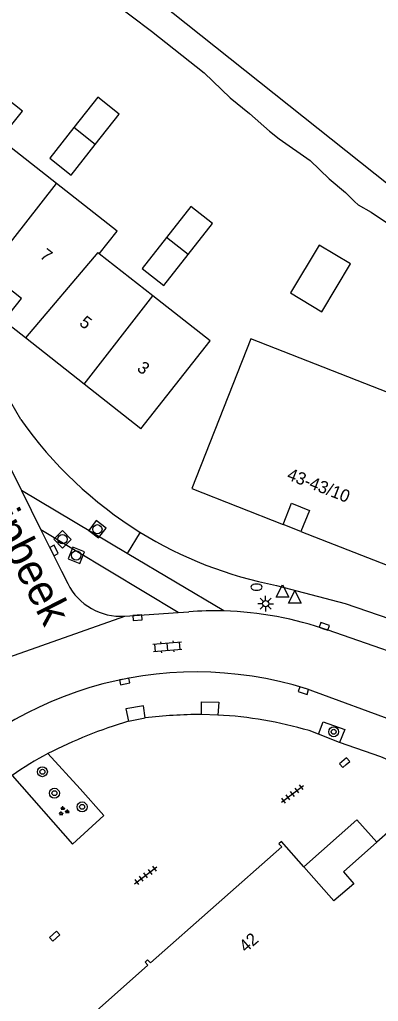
# Model space of a CAD drawing. Extents: x 131000 to 133013, y 393000 to 396501.
# Drawn here: x 131239.3 to 131268.3, y 395285.1 to 395364.4 of the extents above; entities that cross this region are included whole.
import ezdxf

# ---------------------------------------------------------------- set-up
doc = ezdxf.new("R2010")
doc.units = 0
for name, color, linetype in [('gg-afsc-hekwerk', 7, 'Continuous'), ('gg-anno-huisnummerreeks BGT', 7, 'Continuous'), ('gg-anno-openbare ruimte label', 7, 'Continuous'), ('gg-bbg-gedigitaliseerde bebouwing', 7, 'Continuous'), ('gg-bbg-gedigitaliseerde bijgebouw', 7, 'Continuous'), ('gg-bbg-hoofdgebouw', 7, 'Continuous'), ('gg-bbg-luifel en loopbrug', 7, 'Continuous'), ('gg-bbg-onder overbouw', 7, 'Continuous'), ('gg-bbg-pand overbouw', 7, 'Continuous'), ('gg-bbg-tussenscheiding', 7, 'Continuous'), ('gg-knt-BGT kruinlijn', 7, 'Continuous'), ('gg-knt-verharding', 7, 'Continuous'), ('gg-kntw-beschoeiing', 7, 'Continuous'), ('gt-grn-weggrens', 7, 'Continuous'), ('gt-symb-boom', 7, 'Continuous'), ('gt-symb-brandkraan', 7, 'Continuous'), ('gt-symb-groenvak', 7, 'Continuous'), ('gt-symb-klinker verharding', 7, 'Continuous'), ('gt-symb-kolk', 7, 'Continuous'), ('gt-symb-kolk center center', 7, 'Continuous'), ('gt-symb-lichtmast', 7, 'Continuous'), ('gt-symb-rioolschacht', 7, 'Continuous'), ('gt-symb-tegel verharding', 7, 'Continuous'), ('gt-symb-waterafsluiter', 7, 'Continuous')]:
    doc.layers.add(name, color=color, linetype=linetype)

# ---------------------------------------------------------------- blocks, each defined once
blk = doc.blocks.new('gt0-KOLK')
at = {"layer": 'gt-symb-kolk'}
blk.add_lwpolyline([(0, 0), (0.375, 0), (0.375, 0.4), (-0.375, 0.4), (-0.375, 0), (0, 0)], dxfattribs=at)
blk = doc.blocks.new('gt0-RS')
at = {"layer": 'gt-symb-rioolschacht'}
blk.add_lwpolyline([(-0.5, -0.5), (0.5, -0.5), (0.5, 0.5), (-0.5, 0.5)], close=True, dxfattribs=at)
blk.add_circle((0, 0), 0.375, dxfattribs=at)
blk = doc.blocks.new('gt0-KL1')
at = {"layer": 'gt-symb-klinker verharding'}
for p, q in [((-1.15, 0.3), (1.15, 0.3)), ((-1, -0.3), (-1, 0.3)), ((-0.5, 0.3), (-0.5, 0.45)), ((0, -0.3), (0, 0.3)), ((0.5, 0.3), (0.5, 0.45)), ((1, -0.3), (1, 0.3)), ((-1.15, -0.3), (1.15, -0.3)), ((-0.5, -0.45), (-0.5, -0.3)), ((0.5, -0.45), (0.5, -0.3))]:
    blk.add_line(p, q, dxfattribs=at)
blk = doc.blocks.new('gt0-BR')
at = {"layer": 'gt-symb-brandkraan'}
for centre, radius, start, end in [((-0.244, 0), 0.206, 107.56694, 252.43307), ((0.599, -2.664), 3, 106.89205, 107.56694), ((0, -0.691), 0.938, 73.10799, 106.89205), ((-0.599, -2.664), 3, 72.43309, 73.10799), ((0.244, 0), 0.206, 287.56695, 72.43309), ((0.599, 2.664), 3, 252.43307, 253.10797), ((0, 0.691), 0.938, 253.10797, 286.89206), ((-0.599, 2.664), 3, 286.89206, 287.56695)]:
    blk.add_arc(centre, radius, start, end, dxfattribs=at)
blk = doc.blocks.new('gt0-LMAST')
at = {"layer": 'gt-symb-lichtmast'}
for p, q in [((-0.182, 0.173), (-0.447, 0.438)), ((-0.005, 0.246), (-0.005, 0.621)), ((0.172, 0.173), (0.437, 0.438)), ((-0.255, -0.004), (-0.63, -0.004)), ((-0.182, -0.181), (-0.447, -0.446)), ((-0.005, -0.254), (-0.005, -0.629)), ((0.437, -0.446), (0.172, -0.181)), ((0.245, -0.004), (0.62, -0.004))]:
    blk.add_line(p, q, dxfattribs=at)
blk.add_circle((-0.005, -0.004), 0.25, dxfattribs=at)
blk = doc.blocks.new('gt0-WAFSL')
at = {"layer": 'gt-symb-waterafsluiter'}
for p, q in [((-0.5, -0.333), (0, 0.667)), ((0, 0.667), (0.5, -0.333)), ((0.5, -0.333), (-0.5, -0.333))]:
    blk.add_line(p, q, dxfattribs=at)
blk = doc.blocks.new('gt0-BOOM')
at = {"layer": 'gt-symb-boom'}
for radius in [0.4, 0.2]:
    blk.add_circle((0, 0), radius, dxfattribs=at)
blk = doc.blocks.new('gt0-GRVAK')
at = {"layer": 'gt-symb-groenvak'}
for p, q in [((-0.11, 0.189), (-0.228, 0.24)), ((-0.182, 0.153), (0.088, 0.153)), ((-0.091, 0.211), (-0.156, 0.322)), ((-0.047, 0.214), (-0.047, 0.393)), ((-0.004, 0.211), (0.061, 0.322)), ((0.015, 0.189), (0.133, 0.24)), ((0.262, -0.052), (0.197, 0.059)), ((0.305, -0.049), (0.305, 0.13)), ((0.349, -0.052), (0.414, 0.059)), ((-0.245, -0.228), (-0.363, -0.177)), ((-0.318, -0.264), (-0.047, -0.264)), ((-0.226, -0.206), (-0.291, -0.095)), ((-0.183, -0.203), (-0.183, -0.024)), ((-0.139, -0.206), (-0.074, -0.095)), ((-0.12, -0.228), (-0.002, -0.177)), ((0.243, -0.074), (0.125, -0.023)), ((0.17, -0.11), (0.441, -0.11)), ((0.368, -0.074), (0.486, -0.023))]:
    blk.add_line(p, q, dxfattribs=at)
blk = doc.blocks.new('gt0-TEG1')
at = {"layer": 'gt-symb-tegel verharding'}
for p, q in [((-1.125, 0), (1.125, 0)), ((-0.9, -0.25), (-0.9, 0.25)), ((-0.45, -0.25), (-0.45, 0.25)), ((0, -0.25), (0, 0.25)), ((0.45, -0.25), (0.45, 0.25)), ((0.9, -0.25), (0.9, 0.25))]:
    blk.add_line(p, q, dxfattribs=at)
blk = doc.blocks.new('gt0-KOLKCC')
at = {"layer": 'gt-symb-kolk center center'}
blk.add_lwpolyline([(-0.375, 0.2), (0.375, 0.2), (0.375, -0.2), (-0.375, -0.2)], close=True, dxfattribs=at)

msp = doc.modelspace()

# ---------------------------------------------------------------- linework, layer by layer
at = {"layer": 'gg-afsc-hekwerk'}
for p, q in [((131248.14, 395307.726), (131249.477, 395307.979)), ((131255.352, 395308.22), (131254.023, 395308.261)), ((131263.476, 395306.663), (131262.724, 395306.957)), ((131265.192, 395305.99), (131263.476, 395306.663))]:
    msp.add_line(p, q, dxfattribs=at)
msp.add_lwpolyline([(131290.271, 395292.94), (131287.872, 395295.44), (131288.064, 395295.619), (131286.054, 395297.23), (131283.934, 395298.686), (131281.695, 395299.963), (131279.539, 395301.06), (131277.185, 395302.071), (131275.06, 395302.944), (131273.678, 395303.496), (131273.041, 395302.909), (131268.518, 395304.847), (131265.192, 395305.99)], dxfattribs=at)
for centre, radius, start, end in [((131259.91, 395268.999), 40.476, 106.90571, 116.85176), ((131254.216, 395268.371), 39.891, 90.27683, 96.82248), ((131253.704, 395276.457), 31.805, 73.52572, 87.03077), ((131256.579, 395277.362), 31.521, 118.31514, 124.47665)]:
    msp.add_arc(centre, radius, start, end, dxfattribs=at)
at = {"layer": 'gg-bbg-gedigitaliseerde bebouwing'}
for p, q in [((131242.311, 395351.145), (131237.767, 395354.72)), ((131250.101, 395342.078), (131245.78, 395345.48)), ((131254.724, 395338.439), (131250.101, 395342.078))]:
    msp.add_line(p, q, dxfattribs=at)
msp.add_lwpolyline([(131245.78, 395345.48), (131247.21, 395347.29), (131242.311, 395351.145)], dxfattribs=at)
at = {"layer": 'gg-bbg-gedigitaliseerde bijgebouw'}
for points in [[(131245.45, 395354.295), (131247.39, 395356.76), (131245.65, 395358.13), (131243.71, 395355.665)], [(131243.71, 395355.665), (131241.77, 395353.2), (131243.51, 395351.83), (131245.45, 395354.295)], [(131252.965, 395345.41), (131254.93, 395347.92), (131253.18, 395349.29), (131251.21, 395346.785)], [(131251.21, 395346.785), (131249.24, 395344.28), (131251, 395342.9), (131252.965, 395345.41)], [(131261.216, 395342.312), (131263.743, 395340.789), (131266.07, 395344.652), (131263.543, 395346.175), (131261.216, 395342.312)]]:
    msp.add_lwpolyline(points, dxfattribs=at)
at = {"layer": 'gg-bbg-hoofdgebouw'}
for p, q in [((131244.55, 395334.954), (131239.821, 395338.673)), ((131249.144, 395331.34), (131254.724, 395338.439)), ((131249.144, 395331.34), (131244.55, 395334.954)), ((131262.067, 395323.043), (131272.308, 395319.024))]:
    msp.add_line(p, q, dxfattribs=at)
for points in [[(131239.821, 395338.673), (131238.065, 395340.054), (131239.487, 395341.862), (131236.754, 395344.011)], [(131277.064, 395331.136), (131258.014, 395338.606), (131253.26, 395326.501), (131260.62, 395323.616)], [(131275.429, 395297.914), (131272.466, 395295.305), (131269.293, 395298.907), (131268.192, 395297.938)], [(131262.294, 395295.958), (131260.488, 395297.999), (131260.28, 395297.815)], [(131231.53, 395257.375), (131237.117, 395262.43), (131229.706, 395270.772), (131229.908, 395270.951), (131230.147, 395270.682), (131230.241, 395270.766), (131240.742, 395280.052), (131240.518, 395280.313), (131240.714, 395280.491), (131240.936, 395280.246), (131249.701, 395288.018), (131249.479, 395288.269), (131249.683, 395288.45), (131249.908, 395288.195), (131260.523, 395297.56), (131260.28, 395297.815)], [(131268.192, 395297.938), (131265.493, 395295.56), (131266.337, 395294.592), (131264.731, 395293.206), (131262.294, 395295.958)]]:
    msp.add_lwpolyline(points, dxfattribs=at)
at = {"layer": 'gg-bbg-luifel en loopbrug'}
for points in [[(131237.767, 395354.72), (131239.563, 395357.002), (131235.16, 395360.467)], [(131262.294, 395295.958), (131266.588, 395299.759), (131268.192, 395297.938)]]:
    msp.add_lwpolyline(points, dxfattribs=at)
at = {"layer": 'gg-bbg-onder overbouw'}
msp.add_lwpolyline([(131260.62, 395323.616), (131261.303, 395325.327), (131262.75, 395324.736), (131262.067, 395323.043)], dxfattribs=at)
at = {"layer": 'gg-bbg-pand overbouw'}
msp.add_line((131262.067, 395323.043), (131260.62, 395323.616), dxfattribs=at)
at = {"layer": 'gg-bbg-tussenscheiding'}
for p, q in [((131245.45, 395354.295), (131243.71, 395355.665)), ((131236.754, 395344.011), (131242.311, 395351.145)), ((131252.965, 395345.41), (131251.21, 395346.785)), ((131244.55, 395334.954), (131250.101, 395342.078))]:
    msp.add_line(p, q, dxfattribs=at)
msp.add_lwpolyline([(131245.78, 395345.48), (131245.659, 395345.576), (131239.821, 395338.673)], dxfattribs=at)
at = {"layer": 'gg-knt-BGT kruinlijn'}
msp.add_lwpolyline([(131246.723, 395365.941), (131249.997, 395363.456), (131254.251, 395360.074), (131256.349, 395358.056), (131257.9, 395356.793), (131259.532, 395355.374), (131260.31, 395354.746), (131262.805, 395353.004), (131264.355, 395351.538), (131265.677, 395350.408), (131266.381, 395349.692), (131266.69, 395349.432), (131267.732, 395348.838), (131271.382, 395346.375), (131274.354, 395345.162), (131277.32, 395344.055), (131279.563, 395343.37), (131280.974, 395343.023), (131281.639, 395342.903)], dxfattribs=at)
at = {"layer": 'gg-knt-verharding'}
for p, q in [((131237.315, 395330.709), (131239.484, 395326.356)), ((131248.037, 395321.262), (131239.484, 395326.356)), ((131239.484, 395326.356), (131241.068, 395323.178)), ((131252.146, 395316.505), (131241.068, 395323.178)), ((131241.068, 395323.178), (131242.736, 395319.831)), ((131255.831, 395316.621), (131248.037, 395321.262)), ((131242.736, 395319.831), (131243.234, 395318.832)), ((131247.836, 395316.205), (131252.146, 395316.505)), ((131252.146, 395316.505), (131253.005, 395316.565)), ((131273.19, 395306.418), (131262.526, 395310.323)), ((131241.628, 395305.111), (131244.236, 395302.251)), ((131238.736, 395303.346), (131243.612, 395297.798)), ((131246.133, 395300.093), (131244.236, 395302.251)), ((131243.612, 395297.798), (131246.133, 395300.093))]:
    msp.add_line(p, q, dxfattribs=at)
for points in [[(131260.088, 395318.685), (131265.639, 395317.219), (131271.043, 395315.356)], [(131274.395, 395309.356), (131273.401, 395311.892), (131264.261, 395315.066)], [(131254.023, 395308.261), (131254.026, 395309.285), (131255.422, 395309.254), (131255.352, 395308.22)], [(131249.477, 395307.979), (131249.349, 395308.961), (131247.923, 395308.717), (131248.14, 395307.726)], [(131263.476, 395306.663), (131263.869, 395307.667), (131265.61, 395307.059), (131265.192, 395305.99)]]:
    msp.add_lwpolyline(points, dxfattribs=at)
for centre, radius, start, end in [((131213.367, 395317.6), 29.839, 29.05182, 78.44915), ((131266.292, 395350.818), 32.728, 214.90544, 238.24115), ((131266.284, 395350.812), 32.719, 238.24733, 259.08318), ((131247.505, 395320.97), 4.777, 206.59098, 273.97022), ((131254.982, 395288.125), 28.508, 88.29366, 93.97679), ((131254.968, 395288.316), 28.318, 70.84304, 88.25433), ((131253.589, 395281.881), 29.813, 72.55651, 140.90359)]:
    msp.add_arc(centre, radius, start, end, dxfattribs=at)
at = {"layer": 'gg-kntw-beschoeiing'}
msp.add_lwpolyline([(131282.244, 395344.475), (131274.213, 395347.406), (131270.434, 395350.023), (131245.809, 395369.626), (131243.282, 395375.997), (131244.01, 395377.535)], dxfattribs=at)
at = {"layer": 'gt-grn-weggrens'}
for p, q in [((131249.066, 395322.99), (131248.037, 395321.262)), ((131236.1, 395312.05), (131247.836, 395316.205))]:
    msp.add_line(p, q, dxfattribs=at)

# ---------------------------------------------------------------- block references
at = {"layer": 'gt-symb-boom'}
for p in [(131264.71, 395306.863), (131241.182, 395303.635), (131242.158, 395301.905), (131244.392, 395300.801)]:
    msp.add_blockref('gt0-BOOM', p, dxfattribs=at)
at = {"layer": 'gt-symb-brandkraan'}
msp.add_blockref('gt0-BR', (131258.477, 395318.549), dxfattribs=at)
at = {"layer": 'gt-symb-groenvak'}
msp.add_blockref('gt0-GRVAK', (131242.892, 395300.457), dxfattribs=at)
at = {"layer": 'gt-symb-klinker verharding', "rotation": 4.70180831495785}
msp.add_blockref('gt0-KL1', (131251.286, 395313.729), dxfattribs=at)
at = {"layer": 'gt-symb-kolk'}
for p, rotation in [((131241.945, 395321.419), -63.89617500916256), ((131248.848, 395316.276), -176.1592529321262), ((131263.892, 395315.191), -18.416834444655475), ((131247.791, 395311.125), -168.75747429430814), ((131262.322, 395310.385), 162.05443694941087), ((131265.722, 395304.224), 41.30991847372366)]:
    msp.add_blockref('gt0-KOLK', p, dxfattribs=dict(at, rotation=rotation))
at = {"layer": 'gt-symb-kolk center center', "rotation": -137.92281493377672}
msp.add_blockref('gt0-KOLKCC', (131242.171, 395290.357), dxfattribs=at)
at = {"layer": 'gt-symb-lichtmast'}
msp.add_blockref('gt0-LMAST', (131259.22, 395317.212), dxfattribs=at)
at = {"layer": 'gt-symb-rioolschacht'}
for p, rotation in [((131245.622, 395323.219), 141.82346239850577), ((131242.805, 395322.415), 134.18964697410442), ((131243.919, 395321.111), -22.077941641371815)]:
    msp.add_blockref('gt0-RS', p, dxfattribs=dict(at, rotation=rotation))
at = {"layer": 'gt-symb-tegel verharding'}
for p, rotation in [((131261.381, 395301.85), 37.11068297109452), ((131249.532, 395295.27), 37.110682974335)]:
    msp.add_blockref('gt0-TEG1', p, dxfattribs=dict(at, rotation=rotation))
at = {"layer": 'gt-symb-waterafsluiter'}
for p in [(131260.575, 395318.065), (131261.572, 395317.591)]:
    msp.add_blockref('gt0-WAFSL', p, dxfattribs=at)

# ---------------------------------------------------------------- texts
at = {"layer": 'gg-anno-huisnummerreeks BGT'}
for s, rotation, p in [('7', 321.8, (131240.904, 395345.2)), ('5', 321.8, (131244.09, 395339.768)), ('3', 321.8, (131248.753, 395336.101)), ('43-43/10', 338.6, (131260.861, 395327.274)), ('42', 41.4, (131257.61, 395288.989))]:
    msp.add_text(s, height=1, rotation=rotation, dxfattribs=at).set_placement(p)
at = {"layer": 'gg-anno-openbare ruimte label'}
msp.add_text('Schipbeek', height=2.5, rotation=296.9, dxfattribs=at).set_placement((131234.293, 395329.188))

doc.saveas('drawing.dxf')
